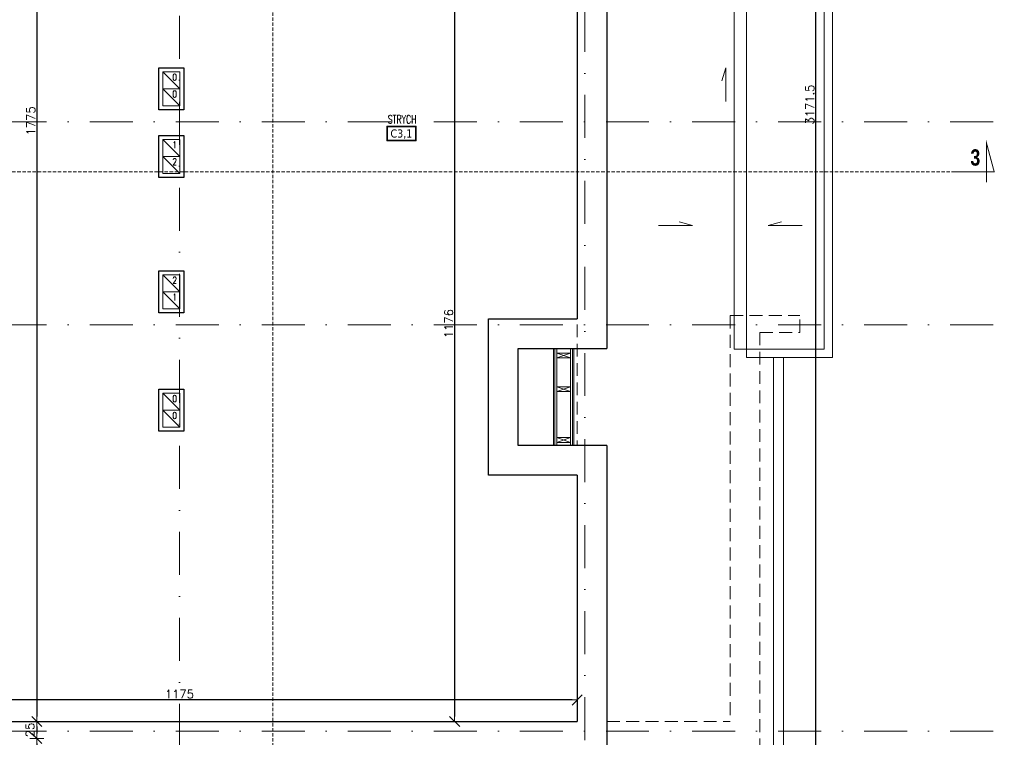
# Model space of a CAD drawing. Header units: millimetres. Extents: x 23192 to 177760, y -399809 to -79279.
# Tile 800 of 830: x 88416 to 89870, y -197438 to -196378. Entities that reach past the tile are written whole.
import ezdxf
from ezdxf.enums import TextEntityAlignment as Align

# ---------------------------------------------------------------- set-up
doc = ezdxf.new("R2010")
doc.units = ezdxf.units.MM
for name, pattern in [('CARKOVANA', [7.5, 5, -2.5]), ('DASHDOT', [25.4, 12.7, -6.35, 0, -6.35]), ('HIDDEN', [9.525, 6.35, -3.175])]:
    doc.linetypes.add(name, pattern=pattern)
doc.layers.get('0').update_dxf_attribs({"lineweight": 0})
for name, color, linetype, lineweight in [('!! 0_ Istn-sciany', 3, 'Continuous', 30), ('!! 0_ Istn-widok', 1, 'Continuous', 15), ('!! 0_ Opis', 8, 'Continuous', 13), ('!! 0_Istn-went', 5, 'Continuous', 13), ('!! 0_Opis_pom', 9, 'Continuous', 13), ('!! 0_Osie', 1, 'DASHDOT', 13), ('!! wymiary osi', 250, 'Continuous', 9), ('0-osie-liniA', 14, 'DASHDOT', 5)]:
    doc.layers.add(name, color=color, linetype=linetype, lineweight=lineweight)
doc.layers.add('!! 1_Wyburzenia', color=252, linetype='CARKOVANA', lineweight=13, true_color=0x696969)
doc.styles.add('ARCHETYP', font='romans.shx', dxfattribs={"height": 15})
doc.styles.add('ARIAL', font='tahoma.ttf')
doc.styles.add('STYLE7', font='ARIALNB.TTF')
doc.styles.add('TXT', font='simplex.shx')
doc.dimstyles.new('DIM50', dxfattribs={"dimscale": 5, "dimtxt": 2.5, "dimasz": 1.5, "dimexe": 0, "dimexo": 0, "dimgap": 0.5, "dimtad": 1, "dimdec": 4, "dimrnd": 0.5, "dimdsep": 46, "dimtxsty": 'TXT', "dimblk1": 'TICK1', "dimblk2": 'TICK1', "dimsah": 1, "dimcen": 0, "dimse1": 1, "dimse2": 1, "dimclrd": 1, "dimclre": 7, "dimclrt": 9, "dimadec": 0, "dimazin": 0, "dimtfac": 1, "dimtdec": 4, "dimtmove": 2, "dimatfit": 3, "dimldrblk": 'TICK1', "dimfxl": 1, "dimtolj": 1, "dimarcsym": 0})

# ---------------------------------------------------------------- blocks, each defined once
blk = doc.blocks.new('BLOK OSI')
at = {"layer": '0-osie-liniA', "ltscale": 5}
for points in [[(53191.21142, -193626.89479), (53191.21142, -199860.81919)], [(52592.21142, -193637.0088), (52592.21142, -199860.81919)], [(51570.03302, -196590.0883), (53810.60983, -196590.0883)], [(51570.03302, -196890.0883), (53810.60983, -196890.0883)], [(51570.03302, -197490.0883), (53810.60983, -197490.0883)]]:
    blk.add_lwpolyline(points, dxfattribs=at)
blk = doc.blocks.new('TICK1')
at = {"color": 2}
blk.add_line((-1, -1), (1, 1), dxfattribs=at)
at = {"color": 0}
for p, q in [((0, 0), (-1, 0)), ((0, -1.4), (0, 1.4))]:
    blk.add_line(p, q, dxfattribs=at)
blk = doc.blocks.new('*D3525')
at = {"layer": '!! wymiary osi', "color": 1, "lineweight": -2, "transparency": 16777216}
blk.add_line((88441.2, -195647.1), (88441.2, -197407.1), dxfattribs=at)
at = {"layer": 'DEFPOINTS', "color": 0, "transparency": 16777216}
for p in [(88714.3, -195639.6), (88441.2, -197414.6), (89239.3, -197414.6)]:
    blk.add_point(p, dxfattribs=at)
at = {"layer": '!! wymiary osi', "color": 1, "lineweight": -2, "transparency": 16777216, "xscale": 7.5, "yscale": 7.5, "zscale": 7.5}
for p, rotation in [((88441.2, -195639.6), 90), ((88441.2, -197414.6), 270)]:
    blk.add_blockref('TICK1', p, dxfattribs=dict(at, rotation=rotation))
at = {"layer": '!! wymiary osi', "color": 9, "transparency": 16777216, "insert": (88432.4, -196527.1), "char_height": 12.5, "attachment_point": 5, "rotation": 90, "style": 'TXT'}
blk.add_mtext('\\A1;1775', dxfattribs=at)
blk = doc.blocks.new('*D3526')
at = {"layer": '!! wymiary osi', "color": 1, "lineweight": -2, "transparency": 16777216}
blk.add_line((88441.2, -197422.1), (88441.2, -197432.1), dxfattribs=at)
at = {"layer": 'DEFPOINTS', "color": 0, "transparency": 16777216}
for p in [(89239.3, -197414.6), (88441.2, -197439.6), (89070.3, -197439.6)]:
    blk.add_point(p, dxfattribs=at)
at = {"layer": '!! wymiary osi', "color": 1, "lineweight": -2, "transparency": 16777216, "xscale": 7.5, "yscale": 7.5, "zscale": 7.5}
for p, rotation in [((88441.2, -197414.6), 90), ((88441.2, -197439.6), 270)]:
    blk.add_blockref('TICK1', p, dxfattribs=dict(at, rotation=rotation))
at = {"layer": '!! wymiary osi', "color": 9, "transparency": 16777216, "insert": (88431.2, -197427.1), "char_height": 12.5, "attachment_point": 5, "rotation": 90, "style": 'TXT'}
blk.add_mtext('\\A1;25', dxfattribs=at)
blk = doc.blocks.new('*D3527')
at = {"layer": '!! wymiary osi', "color": 1, "lineweight": -2, "transparency": 16777216}
blk.add_line((88441.2, -197447.1), (88441.2, -198007.1), dxfattribs=at)
at = {"layer": 'DEFPOINTS', "color": 0, "transparency": 16777216}
for p in [(89070.3, -197439.6), (88441.2, -198014.6), (89070.3, -198014.6)]:
    blk.add_point(p, dxfattribs=at)
at = {"layer": '!! wymiary osi', "color": 1, "lineweight": -2, "transparency": 16777216, "xscale": 7.5, "yscale": 7.5, "zscale": 7.5}
for p, rotation in [((88441.2, -197439.6), 90), ((88441.2, -198014.6), 270)]:
    blk.add_blockref('TICK1', p, dxfattribs=dict(at, rotation=rotation))
at = {"layer": '!! wymiary osi', "color": 9, "transparency": 16777216, "insert": (88432.4, -197727.1), "char_height": 12.5, "attachment_point": 5, "rotation": 90, "style": 'TXT'}
blk.add_mtext('\\A1;575', dxfattribs=at)
blk = doc.blocks.new('*D3528')
at = {"layer": '!! wymiary osi', "color": 1, "lineweight": -2, "transparency": 16777216}
blk.add_line((89231.8, -197382.7), (88071.8, -197382.7), dxfattribs=at)
at = {"layer": 'DEFPOINTS', "color": 0, "transparency": 16777216}
for p in [(88064.3, -197382.7), (88064.3, -197414.6), (89239.3, -197414.6)]:
    blk.add_point(p, dxfattribs=at)
at = {"layer": '!! wymiary osi', "color": 1, "lineweight": -2, "transparency": 16777216, "xscale": 7.5, "yscale": 7.5, "zscale": 7.5, "rotation": 180}
blk.add_blockref('TICK1', (88064.3, -197382.7), dxfattribs=at)
at = {"layer": '!! wymiary osi', "color": 1, "lineweight": -2, "transparency": 16777216, "xscale": 7.5, "yscale": 7.5, "zscale": 7.5}
blk.add_blockref('TICK1', (89239.3, -197382.7), dxfattribs=at)
at = {"layer": '!! wymiary osi', "color": 9, "transparency": 16777216, "insert": (88651.8, -197374), "char_height": 12.5, "attachment_point": 5, "style": 'TXT'}
blk.add_mtext('\\A1;1175', dxfattribs=at)
blk = doc.blocks.new('*D3599')
at = {"layer": '!! wymiary osi', "color": 1, "lineweight": -2, "transparency": 16777216}
blk.add_line((89058.3, -196246.1), (89058.3, -197407.1), dxfattribs=at)
at = {"layer": 'DEFPOINTS', "color": 0, "transparency": 16777216}
for p in [(89108.3, -196238.6), (89058.3, -197414.6), (89239.3, -197414.6)]:
    blk.add_point(p, dxfattribs=at)
at = {"layer": '!! wymiary osi', "color": 1, "lineweight": -2, "transparency": 16777216, "xscale": 7.5, "yscale": 7.5, "zscale": 7.5}
for p, rotation in [((89058.3, -196238.6), 90), ((89058.3, -197414.6), 270)]:
    blk.add_blockref('TICK1', p, dxfattribs=dict(at, rotation=rotation))
at = {"layer": '!! wymiary osi', "color": 9, "transparency": 16777216, "insert": (89049.5, -196826.6), "char_height": 12.5, "attachment_point": 5, "rotation": 90, "style": 'TXT'}
blk.add_mtext('\\A1;1176', dxfattribs=at)
blk = doc.blocks.new('*D3807')
at = {"layer": '!! wymiary osi', "color": 1, "lineweight": -2, "transparency": 16777216}
blk.add_line((89591.7, -198081.1), (89591.7, -194924.6), dxfattribs=at)
at = {"layer": 'DEFPOINTS', "color": 0, "transparency": 16777216}
for p in [(86164.3, -194917.1), (89591.7, -194917.1), (89598, -198088.6)]:
    blk.add_point(p, dxfattribs=at)
at = {"layer": '!! wymiary osi', "color": 1, "lineweight": -2, "transparency": 16777216, "xscale": 7.5, "yscale": 7.5, "zscale": 7.5}
for p, rotation in [((89591.7, -194917.1), 90), ((89591.7, -198088.6), 270)]:
    blk.add_blockref('TICK1', p, dxfattribs=dict(at, rotation=rotation))
at = {"layer": '!! wymiary osi', "color": 9, "transparency": 16777216, "insert": (89583, -196502.9), "char_height": 12.5, "attachment_point": 5, "rotation": 90, "style": 'TXT'}
blk.add_mtext('\\A1;3171.5', dxfattribs=at)
blk = doc.blocks.new('oznaczenie przekroi')
at = {"layer": '!! 0_ Opis', "color": 2, "const_width": 1.44}
blk.add_lwpolyline([(89794.5, -196602.5), (89855.3, -196602.5), (89844, -196560.4), (89844, -196617.7)], dxfattribs=at)
blk.add_lwpolyline([(89794.5, -196602.5), (89855.3, -196602.5), (89844, -196560.4), (89844, -196617.7)], dxfattribs=at)
at = {"layer": '!! 1_Wyburzenia'}
for points in [[(88789.9, -193651.7), (88789.9, -199799.7)], [(87812.4, -196602.5), (89794.5, -196602.5)]]:
    blk.add_lwpolyline(points, dxfattribs=at)
at = {"layer": '!! 0_ Opis', "color": 9, "style": 'STYLE7', "text_generation_flag": 6, "width": 0.95}
blk.add_text('3', height=24, rotation=180, dxfattribs=at).set_placement((89820.1, -196593.1))

msp = doc.modelspace()

# ---------------------------------------------------------------- linework, layer by layer
at = {"layer": '!! 0_ Istn-sciany'}
for points in [[(89283.25413, -196194.5883), (89283.25413, -196863.5883)], [(89239.25413, -196238.5883), (89239.25413, -196819.5883)], [(89239.25413, -197050.5883), (89108.25413, -197050.5883), (89108.25413, -196819.5883), (89239.25413, -196819.5883)], [(89152.25413, -196863.5883), (89283.25413, -196863.5883)], [(89283.25413, -197006.5883), (89152.25413, -197006.5883), (89152.25413, -196863.5883)], [(89283.25413, -197006.5883), (89283.25413, -197458.5883)], [(89239.25413, -197050.5883), (89239.25413, -197414.5883)], [(88064.25413, -197414.5883), (89239.25413, -197414.5883)]]:
    msp.add_lwpolyline(points, dxfattribs=at)
for points in [[(88621.25413, -196448.5883), (88658.25413, -196448.5883), (88658.25413, -196510.5883), (88621.25413, -196510.5883)], [(88621.25413, -196548.5883), (88658.25413, -196548.5883), (88658.25413, -196610.5883), (88621.25413, -196610.5883)], [(88621.25413, -196748.5883), (88658.25413, -196748.5883), (88658.25413, -196810.5883), (88621.25413, -196810.5883)], [(88621.25413, -196923.5883), (88658.25413, -196923.5883), (88658.25413, -196985.5883), (88621.25413, -196985.5883)]]:
    msp.add_lwpolyline(points, close=True, dxfattribs=at)
at = {"layer": '!! 0_ Istn-widok'}
for p, q in [((89489.25413, -196181.5883), (89489.25413, -196876.5883)), ((89616.25413, -196876.5883), (89616.25413, -196181.5883)), ((89471.25413, -196193.5883), (89471.25413, -196864.5883)), ((89604.25413, -196864.5883), (89604.25413, -196193.5883))]:
    msp.add_line(p, q, dxfattribs=at)
at = {"layer": '!! 0_ Istn-widok', "linetype": 'HIDDEN', "ltscale": 3}
for points in [[(89239.25413, -196770.5883), (89239.25413, -197006.5883)], [(89465.25413, -196814.5883), (89465.25413, -197414.5883)], [(89465.25413, -196814.5883), (89568.25413, -196814.5883)], [(89568.25413, -196839.5883), (89568.25413, -196814.5883)], [(89509.25413, -196839.5883), (89509.25413, -197458.5883)], [(89509.25413, -196839.5883), (89568.25413, -196839.5883)], [(89283.25413, -197414.5883), (89465.25413, -197414.5883)]]:
    msp.add_lwpolyline(points, dxfattribs=at)
at = {"layer": '!! 0_ Istn-widok'}
for points in [[(89204.25413, -196863.5883), (89204.25413, -197006.5883)], [(89206.25413, -196863.5883), (89206.25413, -197006.5883)], [(89209.25413, -196863.5883), (89209.25413, -197006.5883)], [(89209.25413, -196877.0883), (89229.25413, -196870.0883)], [(89209.25413, -196870.0883), (89229.25413, -196877.0883)], [(89229.25413, -196863.5883), (89229.25413, -197006.5883)], [(89232.25413, -196863.5883), (89232.25413, -197006.5883)], [(89234.25413, -196863.5883), (89234.25413, -197006.5883)], [(89604.25413, -196864.5883), (89471.25413, -196864.5883)], [(89616.25413, -196876.5883), (89489.25413, -196876.5883)], [(89529.25413, -196876.5883), (89529.25413, -197531.5883)], [(89544.25413, -196876.5883), (89544.25413, -197528.5883)], [(89209.25413, -196920.0883), (89229.25413, -196927.0883)], [(89209.25413, -196927.0883), (89229.25413, -196920.0883)], [(89209.25413, -196995.0883), (89229.25413, -197002.0883)], [(89209.25413, -197002.0883), (89229.25413, -196995.0883)]]:
    msp.add_lwpolyline(points, dxfattribs=at)
for points in [[(89229.25413, -196877.0883), (89229.25413, -196870.0883), (89209.25413, -196870.0883), (89209.25413, -196877.0883)], [(89229.25413, -196920.0883), (89229.25413, -196927.0883), (89209.25413, -196927.0883), (89209.25413, -196920.0883)], [(89229.25413, -196995.0883), (89229.25413, -197002.0883), (89209.25413, -197002.0883), (89209.25413, -196995.0883)]]:
    msp.add_lwpolyline(points, close=True, dxfattribs=at)
at = {"layer": '!! 0_ Opis'}
for points in [[(89458.83533, -196448.47601), (89453.00632, -196467.98864)], [(89458.83533, -196498.47601), (89458.83533, -196448.47601)], [(89359.52471, -196681.8447), (89409.52471, -196681.8447)], [(89409.52471, -196681.8447), (89390.01208, -196676.01569)], [(89521.41728, -196681.8447), (89540.92991, -196676.01569)], [(89571.41728, -196681.8447), (89521.41728, -196681.8447)]]:
    msp.add_lwpolyline(points, dxfattribs=at)
at = {"layer": '!! 0_Istn-went'}
for points in [[(88627.25413, -196479.5883), (88652.25413, -196479.5883), (88652.25413, -196454.5883), (88627.25413, -196454.5883)], [(88627.25413, -196504.5883), (88652.25413, -196504.5883), (88652.25413, -196479.5883), (88627.25413, -196479.5883)], [(88627.25413, -196579.5883), (88652.25413, -196579.5883), (88652.25413, -196554.5883), (88627.25413, -196554.5883)], [(88627.25413, -196604.5883), (88652.25413, -196604.5883), (88652.25413, -196579.5883), (88627.25413, -196579.5883)], [(88627.25413, -196779.5883), (88652.25413, -196779.5883), (88652.25413, -196754.5883), (88627.25413, -196754.5883)], [(88627.25413, -196804.5883), (88652.25413, -196804.5883), (88652.25413, -196779.5883), (88627.25413, -196779.5883)], [(88627.25413, -196954.5883), (88652.25413, -196954.5883), (88652.25413, -196929.5883), (88627.25413, -196929.5883)], [(88627.25413, -196979.5883), (88652.25413, -196979.5883), (88652.25413, -196954.5883), (88627.25413, -196954.5883)]]:
    msp.add_lwpolyline(points, close=True, dxfattribs=at)
for points in [[(88627.25413, -196454.5883), (88652.25413, -196479.5883)], [(88627.25413, -196479.5883), (88652.25413, -196504.5883)], [(88627.25413, -196554.5883), (88652.25413, -196579.5883)], [(88627.25413, -196579.5883), (88652.25413, -196604.5883)], [(88627.25413, -196754.5883), (88652.25413, -196779.5883)], [(88627.25413, -196779.5883), (88652.25413, -196804.5883)], [(88627.25413, -196929.5883), (88652.25413, -196954.5883)], [(88627.25413, -196954.5883), (88652.25413, -196979.5883)]]:
    msp.add_lwpolyline(points, dxfattribs=at)
at = {"layer": '!! 0_Opis_pom', "ltscale": 0.7}
for points in [[(88957.95614, -196556.55785), (89001.47614, -196556.55785), (89001.47614, -196534.79785), (88957.95614, -196534.79785)], [(88959.04414, -196555.46985), (89000.38814, -196555.46985), (89000.38814, -196535.88585), (88959.04414, -196535.88585)]]:
    msp.add_lwpolyline(points, close=True, dxfattribs=at)

# ---------------------------------------------------------------- block references
at = {"layer": '!! 0_Osie'}
msp.add_blockref('BLOK OSI', (36059.54271, 61.46017), dxfattribs=at)
at = {"layer": '!! 1_Wyburzenia'}
msp.add_blockref('oznaczenie przekroi', (0, 0), dxfattribs=at)

# ---------------------------------------------------------------- texts
at = {"layer": '!! 0_Istn-went', "style": 'ARCHETYP', "width": 0.8}
for s, p in [('0', (88641.41557, -196467.41077)), ('0', (88641.41557, -196492.41077)), ('1', (88641.41557, -196567.41077)), ('2', (88641.41557, -196592.41077)), ('2', (88641.41557, -196767.41077)), ('1', (88641.41557, -196792.41077)), ('0', (88641.41557, -196942.41077)), ('0', (88641.41557, -196967.41077))]:
    msp.add_text(s, height=10, rotation=0.00000004, dxfattribs=at).set_placement(p)
at = {"layer": '!! 0_Opis_pom', "ltscale": 0.7, "style": 'TXT', "width": 0.7}
msp.add_text('STRYCH', height=12, dxfattribs=at).set_placement((88980.83127, -196530.75154), align=Align.CENTER)
at = {"layer": '!! 0_Opis_pom', "ltscale": 0.7, "style": 'ARIAL'}
msp.add_attdef('C3,1', text='', height=11.968, dxfattribs=at).set_placement((88979.71614, -196545.67785), align=Align.MIDDLE_CENTER)

# ---------------------------------------------------------------- dimensions: what is measured, and where the dimension line sits
at = {"layer": '!! wymiary osi'}
for base, p1, p2, picture, middle in [((89591.71552, -194917.0883), (89598.00334, -198088.62813), (86164.25413, -194917.0883), '*D3807', (89582.96552, -196502.85822)), ((88441.18391, -197414.5883), (88714.25413, -195639.5883), (89239.25413, -197414.5883), '*D3525', (88432.43391, -196527.0883)), ((89058.28638, -197414.5883), (89108.25413, -196238.5883), (89239.25413, -197414.5883), '*D3599', (89049.53638, -196826.5883)), ((88441.18391, -197439.5883), (89239.25413, -197414.5883), (89070.25413, -197439.5883), '*D3526', (88431.18391, -197427.0883)), ((88441.18391, -198014.5883), (89070.25413, -197439.5883), (89070.25413, -198014.5883), '*D3527', (88432.43391, -197727.0883))]:
    dim = msp.add_linear_dim(base=base, p1=p1, p2=p2, angle=90, dimstyle='DIM50', dxfattribs=at)
    dim.commit()
    dim.dimension.update_dxf_attribs({"geometry": picture, "text_midpoint": middle})
dim = msp.add_linear_dim(base=(88064.25413, -197382.72226), p1=(89239.25413, -197414.5883), p2=(88064.25413, -197414.5883), dimstyle='DIM50', dxfattribs=at)
dim.commit()
dim.dimension.update_dxf_attribs({"geometry": '*D3528', "text_midpoint": (88651.75413, -197373.97226)})

doc.saveas('drawing.dxf')
